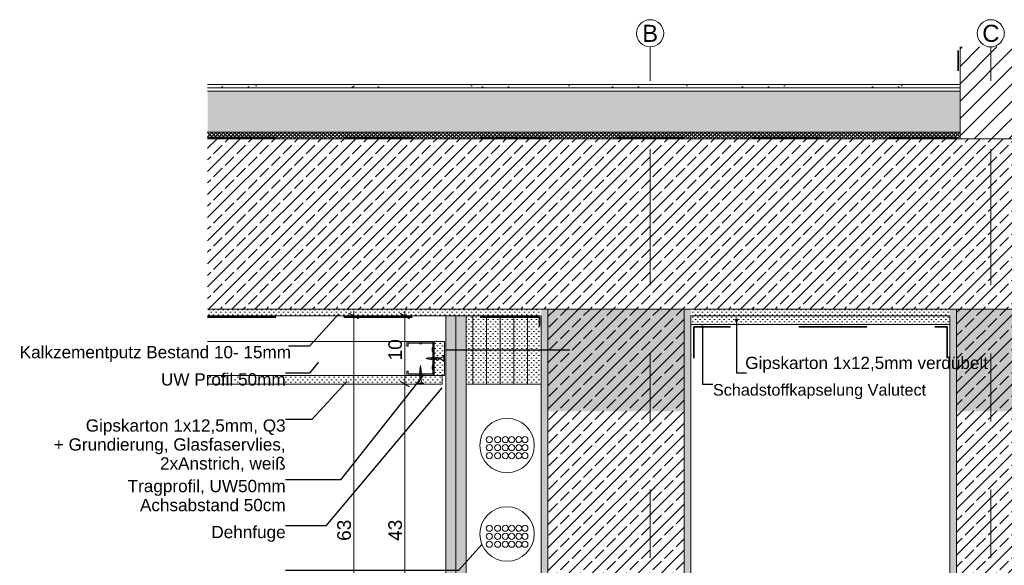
# Model space of a CAD drawing. Header units: metres. Extents: x -4 to 100, y -11 to 17.
# Tile 699 of 728: x 84.578 to 86.023, y -10.36 to -9.559. Entities that reach past the tile are written whole.
import ezdxf

# ---------------------------------------------------------------- set-up
doc = ezdxf.new("R2010")
doc.units = ezdxf.units.M
doc.header["$MEASUREMENT"] = 0
for name, pattern in [('Strichlinie doppelt', [0.546806, 0.264583, -0.105833, 0.070556, -0.105833]), ('Strichlinie eng', [0.115, 0.075, -0.04]), ('VERDECKT', [0.005625, 0.00375, -0.001875]), ('Wipeout_Contour', [1, 0, -1])]:
    doc.linetypes.add(name, pattern=pattern)
for name, color, linetype in [('152 - Bemaßung_ Beschriftung.Ausbau', 7, 'Continuous'), ('301 - Elemente.Linie', 7, 'Continuous'), ('451 - Universal.Achsen Raster', 7, 'Continuous'), ('603 - Struktur.Bodenplatte_ Decke Roh', 7, 'Continuous'), ('605 - Struktur.Wand Innen', 7, 'Continuous'), ('608 - Struktur.Träger', 7, 'Continuous'), ('650 - Abdeckung.Fußboden Aufbau', 7, 'Continuous'), ('651 - Abdeckung.Decke abgehängt_ bekleidet', 7, 'Continuous'), ('653 - Abdeckung.TB Verkofferung', 7, 'Continuous'), ('Neubau_152 - Bemaßung_ Beschriftung.Ausbau', 7, 'Continuous'), ('Neubau_301 - Elemente.Linie', 7, 'Continuous'), ('Neubau_651 - Abdeckung.Decke abgehängt_ bekleidet', 7, 'Continuous'), ('Neubau_653 - Abdeckung.TB Verkofferung', 7, 'Continuous'), ('Neubau_660 - Unterkonstruktion.Trockenbau', 7, 'Continuous')]:
    doc.layers.add(name, color=color, linetype=linetype)
doc.styles.add('ERSTELLTER_STIL_2', font='txt')
doc.dimstyles.new('ERSTELLTER_STIL__17', dxfattribs={"dimtxt": 0.02, "dimasz": 0.01064, "dimexe": 0.18, "dimexo": 0.0625, "dimgap": 0, "dimtad": 1, "dimzin": 0, "dimdsep": 46, "dimtxsty": 'ERSTELLTER_STIL_2', "dimblk": 'ARROWHEAD_2', "dimblk1": 'ARROWHEAD_2', "dimblk2": 'ARROWHEAD_2', "dimcen": 0.09, "dimse1": 1, "dimse2": 1, "dimclrd": 7, "dimclre": 7, "dimclrt": 7, "dimazin": 0, "dimtfac": 1, "dimtdec": 4, "dimtmove": 0, "dimatfit": 3, "dimfxl": 1, "dimtolj": 1, "dimtzin": 0, "dimarcsym": 0})
doc.dimstyles.new('ERSTELLTER_STIL__20', dxfattribs={"dimtxt": 0.18, "dimasz": 0.001824, "dimexe": 0.18, "dimexo": 0.0625, "dimgap": 0, "dimtad": 0, "dimtih": 1, "dimtoh": 1, "dimdec": 4, "dimzin": 0, "dimdsep": 46, "dimcen": 0.09, "dimadec": 0, "dimazin": 0, "dimtfac": 1, "dimtdec": 4, "dimtmove": 0, "dimatfit": 3, "dimldrblk": 'ARROWHEAD_11', "dimfxl": 1, "dimtolj": 1, "dimtzin": 0, "dimarcsym": 0})
doc.dimstyles.new('ERSTELLTER_STIL__7', dxfattribs={"dimtxt": 0.18, "dimasz": 0.00912, "dimexe": 0.18, "dimexo": 0.0625, "dimgap": 0, "dimtad": 0, "dimtih": 1, "dimtoh": 1, "dimdec": 4, "dimzin": 0, "dimdsep": 46, "dimcen": 0.09, "dimadec": 0, "dimazin": 0, "dimtfac": 1, "dimtdec": 4, "dimtmove": 0, "dimatfit": 3, "dimldrblk": 'ARROWHEAD_11', "dimfxl": 1, "dimtolj": 1, "dimtzin": 0, "dimarcsym": 0})
pattern_1 = [(45, (80.152993, -16.349286), (-0.01697056, 0.01697056), []), (45, (80.144508, -16.3408), (-0.01697056, 0.01697056), [0.018, -0.006])]
pattern_2 = [(45, (80.152993, -16.349286), (-0.003535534, 0.003535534), [0, -0.005])]

# ---------------------------------------------------------------- blocks, each defined once
blk = doc.blocks.new('*D813', base_point=(80.153, -16.3493))
at = {"layer": '152 - Bemaßung_ Beschriftung.Ausbau', "color": 7, "linetype": 'Continuous', "lineweight": 5}
for p, q in [((85.1535, -10.0943), (85.1325, -10.0943)), ((85.136, -10.0902), (85.15, -10.0983)), ((85.143, -10.5243), (85.143, -10.0943)), ((85.136, -10.5202), (85.15, -10.5283)), ((85.1535, -10.5243), (85.1325, -10.5243))]:
    blk.add_line(p, q, dxfattribs=at)
at = {"layer": '152 - Bemaßung_ Beschriftung.Ausbau', "color": 7, "lineweight": 5, "insert": (85.139, -10.3245), "char_height": 0.02, "attachment_point": 7, "rotation": 90, "style": 'ERSTELLTER_STIL_2'}
blk.add_mtext('\\A1;{\\pql;\\fArial|b0|i0|c0|p38;43}', dxfattribs=at)
blk = doc.blocks.new('ARROWHEAD_2')
at = {"color": 0, "linetype": 'Continuous', "lineweight": 0}
for p, q in [((0, 0), (-1, 0)), ((-0.38, -0.66), (0.38, 0.66))]:
    blk.add_line(p, q, dxfattribs=at)
blk = doc.blocks.new('*D814', base_point=(80.153, -16.3493))
at = {"layer": '152 - Bemaßung_ Beschriftung.Ausbau', "color": 7, "linetype": 'Continuous', "lineweight": 5}
for p, q in [((85.143, -9.9943), (85.143, -9.9874)), ((85.1535, -9.9943), (85.1325, -9.9943)), ((85.15, -9.9983), (85.136, -9.9902)), ((85.143, -10.0943), (85.143, -9.9943)), ((85.1535, -10.0943), (85.1325, -10.0943)), ((85.136, -10.0902), (85.15, -10.0983))]:
    blk.add_line(p, q, dxfattribs=at)
at = {"layer": '152 - Bemaßung_ Beschriftung.Ausbau', "color": 7, "lineweight": 5, "insert": (85.139, -10.0595), "char_height": 0.02, "attachment_point": 7, "rotation": 90, "style": 'ERSTELLTER_STIL_2'}
blk.add_mtext('\\A1;{\\pql;\\fArial|b0|i0|c0|p38;10}', dxfattribs=at)
blk = doc.blocks.new('*D821', base_point=(80.153, -16.3493))
at = {"layer": '152 - Bemaßung_ Beschriftung.Ausbau', "color": 7, "linetype": 'Continuous', "lineweight": 5}
for p, q in [((85.068, -9.9943), (85.068, -9.9874)), ((85.0785, -9.9943), (85.0575, -9.9943)), ((85.075, -9.9983), (85.061, -9.9902)), ((85.068, -10.6243), (85.068, -9.9943)), ((85.061, -10.6202), (85.075, -10.6283)), ((85.0785, -10.6243), (85.0575, -10.6243))]:
    blk.add_line(p, q, dxfattribs=at)
at = {"layer": '152 - Bemaßung_ Beschriftung.Ausbau', "color": 7, "lineweight": 5, "insert": (85.064, -10.3245), "char_height": 0.02, "attachment_point": 7, "rotation": 90, "style": 'ERSTELLTER_STIL_2'}
blk.add_mtext('\\A1;{\\pql;\\fArial|b0|i0|c0|p38;63}', dxfattribs=at)
blk = doc.blocks.new('ARROWHEAD_11')
at = {"color": 0, "linetype": 'Continuous', "lineweight": 0}
blk.add_line((0, 0), (-1, 0), dxfattribs=at)
at = {"color": 0, "linetype": 'Continuous', "lineweight": 0, "const_width": 0.25, "flags": 128}
blk.add_lwpolyline([(-0.125, 0, 1), (0.125, 0, 1)], format="xyb", close=True, dxfattribs=at)

msp = doc.modelspace()

# ---------------------------------------------------------------- hatches: boundary and pattern name
at = {"layer": '603 - Struktur.Bodenplatte_ Decke Roh', "linetype": 'Continuous', "lineweight": 5}
h = msp.add_hatch(dxfattribs=at)
h.set_pattern_fill('Beton__Stahlbeton_0004', style=0, pattern_type=2)
h.set_pattern_definition(pattern_1)
h.paths.add_polyline_path([(86.513, -9.7343), (84.8535, -9.7343), (84.8535, -9.9843), (85.343, -9.9843), (85.563, -9.9843), (85.943, -9.9843), (86.163, -9.9843), (86.513, -9.9843)])
h = msp.add_hatch(dxfattribs=at)
h.set_pattern_fill('Gips_0004', style=0, pattern_type=2)
h.set_pattern_definition(pattern_2)
h.paths.add_polyline_path([(84.8535, -9.9843), (84.8535, -9.9943), (85.343, -9.9943), (85.343, -9.9843)])
h = msp.add_hatch(dxfattribs=at)
h.set_pattern_fill('Gips_0004', style=0, pattern_type=2)
h.set_pattern_definition(pattern_2)
h.paths.add_polyline_path([(85.943, -9.9843), (85.563, -9.9843), (85.563, -9.9943), (85.943, -9.9943)])
at = {"layer": '608 - Struktur.Träger', "linetype": 'Continuous', "lineweight": 5}
h = msp.add_hatch(dxfattribs=at)
h.set_pattern_fill('Gips_0004', style=0, pattern_type=2)
h.set_pattern_definition(pattern_2)
h.paths.add_polyline_path([(85.343, -9.9843), (85.343, -10.6443), (85.353, -10.6443), (85.353, -10.6343), (85.353, -9.9843)])
h = msp.add_hatch(dxfattribs=at)
h.set_pattern_fill('Beton__Stahlbeton_0004', style=0, pattern_type=2)
h.set_pattern_definition(pattern_1)
h.paths.add_polyline_path([(85.353, -10.6343), (85.553, -10.6343), (85.553, -9.9843), (85.353, -9.9843)])
at = {"layer": '608 - Struktur.Träger', "linetype": 'Continuous', "lineweight": 0, "true_color": 0x3f1a1a}
for points in [[(85.353, -10.1343), (85.553, -10.1343), (85.553, -9.9843), (85.353, -9.9843)], [(85.953, -10.1343), (86.153, -10.1343), (86.153, -9.9843), (85.953, -9.9843)]]:
    msp.add_hatch(color=19, dxfattribs=at).paths.add_polyline_path(points)
at = {"layer": '608 - Struktur.Träger', "linetype": 'Continuous', "lineweight": 5}
h = msp.add_hatch(dxfattribs=at)
h.set_pattern_fill('Gips_0004', style=0, pattern_type=2)
h.set_pattern_definition(pattern_2)
h.paths.add_polyline_path([(85.553, -10.6443), (85.563, -10.6443), (85.563, -9.9843), (85.553, -9.9843), (85.553, -10.6343)])
h = msp.add_hatch(dxfattribs=at)
h.set_pattern_fill('Gips_0004', style=0, pattern_type=2)
h.set_pattern_definition(pattern_2)
h.paths.add_polyline_path([(85.943, -9.9843), (85.943, -10.6443), (85.953, -10.6443), (85.953, -10.6343), (85.953, -9.9843)])
h = msp.add_hatch(dxfattribs=at)
h.set_pattern_fill('Beton__Stahlbeton_0004', style=0, pattern_type=2)
h.set_pattern_definition(pattern_1)
h.paths.add_polyline_path([(85.953, -10.6343), (86.153, -10.6343), (86.153, -9.9843), (85.953, -9.9843)])
at = {"layer": '651 - Abdeckung.Decke abgehängt_ bekleidet', "linetype": 'Continuous', "lineweight": 5}
h = msp.add_hatch(dxfattribs=at)
h.set_pattern_fill('Gips_0004', style=0, pattern_type=2)
h.set_pattern_definition(pattern_2)
h.paths.add_polyline_path([(85.186, -10.0818), (85.201, -10.0818), (85.201, -10.0318), (85.186, -10.0318)])
at = {"layer": '653 - Abdeckung.TB Verkofferung', "linetype": 'Continuous', "lineweight": 5}
h = msp.add_hatch(dxfattribs=at)
h.set_pattern_fill('Gips_0004', style=0, pattern_type=2)
h.set_pattern_definition(pattern_2)
h.paths.add_polyline_path([(85.563, -9.9943), (85.943, -9.9943), (85.943, -10.0068), (85.563, -10.0068)])
at = {"layer": 'Neubau_651 - Abdeckung.Decke abgehängt_ bekleidet', "linetype": 'Continuous', "lineweight": 5}
h = msp.add_hatch(dxfattribs=at)
h.set_pattern_fill('Gips_0004', style=0, pattern_type=2)
h.set_pattern_definition(pattern_2)
h.paths.add_polyline_path([(84.8535, -10.0943), (85.198, -10.0943), (85.198, -10.0818), (84.8535, -10.0818)])
at = {"layer": 'Neubau_653 - Abdeckung.TB Verkofferung', "linetype": 'Continuous', "lineweight": 5}
h = msp.add_hatch(dxfattribs=at)
h.set_pattern_fill('Gips_0004', style=0, pattern_type=2)
h.set_pattern_definition(pattern_2)
h.paths.add_polyline_path([(85.203, -9.9943), (85.203, -10.6243), (85.218, -10.6243), (85.218, -9.9943)])
h = msp.add_hatch(dxfattribs=at)
h.set_pattern_fill('Gips_0004', style=0, pattern_type=2)
h.set_pattern_definition(pattern_2)
h.paths.add_polyline_path([(85.218, -9.9943), (85.218, -10.6243), (85.233, -10.6243), (85.233, -9.9943)])
h = msp.add_hatch(dxfattribs=at)
h.set_pattern_fill('Gips_0004', style=0, pattern_type=2)
h.set_pattern_definition(pattern_2)
h.paths.add_polyline_path([(85.233, -10.0943), (85.243, -10.0943), (85.243, -9.9943), (85.233, -9.9943)])
h = msp.add_hatch(dxfattribs=at)
h.set_pattern_fill('Gips_0004', style=0, pattern_type=2)
h.set_pattern_definition(pattern_2)
h.paths.add_polyline_path([(85.243, -10.0943), (85.263, -10.0943), (85.263, -9.9943), (85.243, -9.9943)])
h = msp.add_hatch(dxfattribs=at)
h.set_pattern_fill('Gips_0004', style=0, pattern_type=2)
h.set_pattern_definition(pattern_2)
h.paths.add_polyline_path([(85.263, -10.0943), (85.283, -10.0943), (85.283, -9.9943), (85.263, -9.9943)])
h = msp.add_hatch(dxfattribs=at)
h.set_pattern_fill('Gips_0004', style=0, pattern_type=2)
h.set_pattern_definition(pattern_2)
h.paths.add_polyline_path([(85.283, -10.0943), (85.303, -10.0943), (85.303, -9.9943), (85.283, -9.9943)])
h = msp.add_hatch(dxfattribs=at)
h.set_pattern_fill('Gips_0004', style=0, pattern_type=2)
h.set_pattern_definition(pattern_2)
h.paths.add_polyline_path([(85.303, -10.0943), (85.323, -10.0943), (85.323, -9.9943), (85.303, -9.9943)])
h = msp.add_hatch(dxfattribs=at)
h.set_pattern_fill('Gips_0004', style=0, pattern_type=2)
h.set_pattern_definition(pattern_2)
h.paths.add_polyline_path([(85.323, -10.0943), (85.343, -10.0943), (85.343, -9.9943), (85.323, -9.9943)])

# ---------------------------------------------------------------- linework, layer by layer
at = {"layer": '301 - Elemente.Linie', "color": 1, "linetype": 'VERDECKT', "lineweight": 9}
for p, q in [((85.1761, -10.0565), (85.1738, -10.0568)), ((85.1763, -10.0571), (85.1738, -10.0568)), ((85.1763, -10.0558), (85.176, -10.0562)), ((85.1763, -10.0558), (85.1765, -10.0562)), ((85.1766, -10.0576), (85.1764, -10.0573)), ((85.1769, -10.0573), (85.1765, -10.0562)), ((85.1784, -10.0562), (85.1766, -10.0564)), ((85.1766, -10.0576), (85.1769, -10.0573)), ((85.1788, -10.0574), (85.1769, -10.0572)), ((85.1786, -10.0555), (85.1783, -10.0558)), ((85.1786, -10.0555), (85.1788, -10.0558)), ((85.1794, -10.0578), (85.1788, -10.0558)), ((85.1806, -10.0559), (85.1789, -10.0561)), ((85.1791, -10.0581), (85.1789, -10.0578)), ((85.1791, -10.0581), (85.1794, -10.0578)), ((85.1812, -10.0577), (85.1793, -10.0575)), ((85.1808, -10.0551), (85.1805, -10.0555)), ((85.1808, -10.0551), (85.181, -10.0555)), ((85.1819, -10.0583), (85.181, -10.0555)), ((85.1828, -10.0557), (85.1811, -10.0559)), ((85.1816, -10.0586), (85.1814, -10.0583)), ((85.1816, -10.0586), (85.1819, -10.0583)), ((85.1828, -10.0579), (85.1818, -10.0578)), ((85.1828, -10.0557), (85.183, -10.0557)), ((85.1838, -10.0579), (85.1828, -10.0579)), ((85.1832, -10.0548), (85.1829, -10.0551)), ((85.1832, -10.0548), (85.1834, -10.0551)), ((85.1845, -10.0585), (85.1834, -10.0551)), ((85.1835, -10.0557), (85.1856, -10.0557)), ((85.1842, -10.0588), (85.184, -10.0585)), ((85.1842, -10.0588), (85.1845, -10.0585)), ((85.1864, -10.0579), (85.1843, -10.0579)), ((85.1858, -10.0548), (85.1855, -10.0551)), ((85.1858, -10.0548), (85.186, -10.0551)), ((85.1871, -10.0585), (85.186, -10.0551)), ((85.1861, -10.0557), (85.1882, -10.0557)), ((85.1868, -10.0588), (85.1866, -10.0585)), ((85.1868, -10.0588), (85.1871, -10.0585)), ((85.189, -10.0579), (85.1869, -10.0579)), ((85.1884, -10.0548), (85.1881, -10.0551)), ((85.1884, -10.0548), (85.1886, -10.0551)), ((85.1897, -10.0585), (85.1886, -10.0551)), ((85.1887, -10.0557), (85.1908, -10.0557)), ((85.1894, -10.0588), (85.1892, -10.0585)), ((85.1894, -10.0588), (85.1897, -10.0585)), ((85.1916, -10.0579), (85.1895, -10.0579)), ((85.191, -10.0548), (85.1907, -10.0551)), ((85.191, -10.0548), (85.1912, -10.0551)), ((85.1923, -10.0585), (85.1912, -10.0551)), ((85.1913, -10.0557), (85.1955, -10.0557)), ((85.192, -10.0588), (85.1918, -10.0585)), ((85.192, -10.0588), (85.1923, -10.0585)), ((85.1955, -10.0579), (85.1921, -10.0579)), ((85.201, -10.0525), (85.2, -10.0525)), ((85.2, -10.0525), (85.2, -10.061)), ((85.201, -10.0525), (85.201, -10.061)), ((85.201, -10.061), (85.2, -10.061))]:
    msp.add_line(p, q, dxfattribs=at)
at = {"layer": '301 - Elemente.Linie', "color": 92, "linetype": 'Strichlinie eng', "lineweight": 35, "ltscale": 0.2, "true_color": 0x00be00, "flags": 128}
for points in [[(84.8535, -9.9961), (85.3405, -9.9961), (85.3405, -10.0461)], [(85.5671, -10.0563), (85.5671, -10.0104), (85.9389, -10.0104), (85.9389, -10.0563)]]:
    msp.add_lwpolyline(points, dxfattribs=at)
at = {"layer": '301 - Elemente.Linie', "color": 1, "linetype": 'VERDECKT', "lineweight": 9}
for centre, start, end in [((85.1954, -10.0507), 270.9392, 338.6164), ((85.1954, -10.0628), 21.3837, 89.0609)]:
    msp.add_arc(centre, 0.00492, start, end, dxfattribs=at)
at = {"layer": '451 - Universal.Achsen Raster', "color": 160, "linetype": 'Strichlinie doppelt', "lineweight": 9, "ltscale": 0.2, "true_color": 0x3232ff}
for p, q in [((85.503, -9.8493), (85.503, -9.5993)), ((85.503, -9.8493), (85.503, -10.7493)), ((86.003, -9.8493), (86.003, -10.7493))]:
    msp.add_line(p, q, dxfattribs=at)
at = {"layer": '451 - Universal.Achsen Raster', "color": 160, "linetype": 'Continuous', "lineweight": 9, "true_color": 0x3232ff}
msp.add_circle((85.503, -9.5793), 0.02, dxfattribs=at)
at = {"layer": '451 - Universal.Achsen Raster', "color": 160, "linetype": 'Strichlinie doppelt', "lineweight": 9, "ltscale": 0.2, "true_color": 0x3232ff}
for p in [(85.503, -9.8493), (85.503, -9.8493), (86.003, -9.8493), (86.003, -9.8493)]:
    msp.add_point(p, dxfattribs=at)
at = {"layer": '603 - Struktur.Bodenplatte_ Decke Roh', "color": 7, "linetype": 'Continuous', "lineweight": 5}
for p, q in [((85.218, -9.9943), (84.8535, -9.9943)), ((85.943, -9.9943), (85.563, -9.9943))]:
    msp.add_line(p, q, dxfattribs=at)
at = {"layer": '603 - Struktur.Bodenplatte_ Decke Roh', "color": 7, "linetype": 'Continuous', "lineweight": 13, "flags": 128}
msp.add_lwpolyline([(86.513, -9.9843), (86.163, -9.9843), (86.153, -9.9843), (85.953, -9.9843), (85.943, -9.9843), (85.563, -9.9843), (85.553, -9.9843), (85.353, -9.9843), (85.343, -9.9843), (84.8535, -9.9843)], dxfattribs=at)
at = {"layer": '603 - Struktur.Bodenplatte_ Decke Roh', "color": 7, "linetype": 'Continuous', "lineweight": 5, "flags": 128}
msp.add_lwpolyline([(85.343, -9.9943), (85.243, -9.9943), (85.218, -9.9943)], dxfattribs=at)
at = {"layer": '608 - Struktur.Träger', "color": 7, "linetype": 'Continuous', "lineweight": 13}
for p, q in [((85.353, -9.9843), (85.353, -10.6343)), ((85.553, -9.9843), (85.553, -10.6343)), ((85.953, -9.9843), (85.953, -10.6343))]:
    msp.add_line(p, q, dxfattribs=at)
at = {"layer": '608 - Struktur.Träger', "color": 7, "linetype": 'Continuous', "lineweight": 5}
for p, q in [((85.343, -9.9943), (85.343, -10.0943)), ((85.563, -9.9943), (85.563, -10.6173)), ((85.943, -9.9943), (85.943, -10.6173)), ((85.343, -10.0943), (85.343, -10.6443))]:
    msp.add_line(p, q, dxfattribs=at)
at = {"layer": '608 - Struktur.Träger', "color": 1, "linetype": 'Continuous', "lineweight": 13, "flags": 128}
msp.add_lwpolyline([(84.8535, -10.0818), (85.1846, -10.0818), (85.1846, -10.0316), (84.8535, -10.0316)], dxfattribs=at)
at = {"layer": '651 - Abdeckung.Decke abgehängt_ bekleidet', "color": 1, "linetype": 'Continuous', "lineweight": 18, "flags": 128}
msp.add_lwpolyline([(85.186, -10.0818), (85.201, -10.0818), (85.201, -10.0318), (85.186, -10.0318)], close=True, dxfattribs=at)
at = {"layer": '653 - Abdeckung.TB Verkofferung', "color": 1, "linetype": 'Continuous', "lineweight": 13, "flags": 128}
msp.add_lwpolyline([(85.563, -9.9943), (85.943, -9.9943), (85.943, -10.0068), (85.563, -10.0068)], close=True, dxfattribs=at)
at = {"layer": '653 - Abdeckung.TB Verkofferung', "color": 92, "linetype": 'Continuous', "lineweight": 13, "true_color": 0x00be00}
for centre in [(85.267, -10.1758), (85.2791, -10.1758), (85.2903, -10.1758), (85.2998, -10.1758), (85.3103, -10.1758), (85.3193, -10.1758), (85.267, -10.1876), (85.2791, -10.1876), (85.2903, -10.1876), (85.2998, -10.1876), (85.3103, -10.1876), (85.3193, -10.1876), (85.267, -10.1994), (85.2791, -10.1994), (85.2903, -10.1994), (85.2998, -10.1994), (85.3103, -10.1994), (85.3193, -10.1994), (85.267, -10.306), (85.2791, -10.306), (85.2903, -10.306), (85.2998, -10.306), (85.3103, -10.306), (85.3193, -10.306), (85.267, -10.3178), (85.2791, -10.3178), (85.2903, -10.3178), (85.2998, -10.3178), (85.3103, -10.3178), (85.3193, -10.3178), (85.267, -10.3295), (85.2791, -10.3295), (85.2903, -10.3295), (85.2998, -10.3295), (85.3103, -10.3295), (85.3193, -10.3295)]:
    msp.add_circle(centre, 0.00445, dxfattribs=at)
at = {"layer": 'Neubau_152 - Bemaßung_ Beschriftung.Ausbau', "color": 1, "linetype": 'Continuous', "lineweight": 9}
for centre in [(85.293, -10.1844), (85.293, -10.3144)]:
    msp.add_circle(centre, 0.04, dxfattribs=at)
at = {"layer": 'Neubau_301 - Elemente.Linie', "color": 1, "linetype": 'Continuous', "lineweight": 25, "flags": 128}
msp.add_lwpolyline([(85.3853, -10.0443), (85.203, -10.0443)], dxfattribs=at)
at = {"layer": 'Neubau_651 - Abdeckung.Decke abgehängt_ bekleidet', "color": 1, "linetype": 'Continuous', "lineweight": 13, "flags": 128}
msp.add_lwpolyline([(84.8535, -10.0943), (85.198, -10.0943), (85.198, -10.0818), (84.8535, -10.0818)], close=True, dxfattribs=at)
at = {"layer": 'Neubau_653 - Abdeckung.TB Verkofferung', "color": 1, "linetype": 'Continuous', "lineweight": 13, "flags": 128}
for points in [[(85.203, -9.9943), (85.203, -10.6243), (85.218, -10.6243), (85.218, -9.9943)], [(85.218, -9.9943), (85.218, -10.6243), (85.233, -10.6243), (85.233, -9.9943)], [(85.233, -10.0943), (85.243, -10.0943), (85.243, -9.9943), (85.233, -9.9943)], [(85.243, -10.0943), (85.263, -10.0943), (85.263, -9.9943), (85.243, -9.9943)], [(85.263, -10.0943), (85.283, -10.0943), (85.283, -9.9943), (85.263, -9.9943)], [(85.283, -10.0943), (85.303, -10.0943), (85.303, -9.9943), (85.283, -9.9943)], [(85.303, -10.0943), (85.323, -10.0943), (85.323, -9.9943), (85.303, -9.9943)], [(85.323, -10.0943), (85.343, -10.0943), (85.343, -9.9943), (85.323, -9.9943)]]:
    msp.add_lwpolyline(points, close=True, dxfattribs=at)
at = {"layer": 'Neubau_660 - Unterkonstruktion.Trockenbau', "color": 1, "linetype": 'Continuous', "lineweight": 5}
for p, q in [((85.1643, -10.0741), (85.1678, -10.0749)), ((85.1647, -10.0719), (85.1673, -10.0724)), ((85.165, -10.0696), (85.1668, -10.0699)), ((85.164, -10.0765), (85.168, -10.0775)), ((85.164, -10.0791), (85.168, -10.0801)), ((85.164, -10.0817), (85.168, -10.0827)), ((85.164, -10.0843), (85.168, -10.0853)), ((85.1617, -10.0933), (85.1702, -10.0933))]:
    msp.add_line(p, q, dxfattribs=at)
at = {"layer": 'Neubau_660 - Unterkonstruktion.Trockenbau', "color": 1, "linetype": 'Continuous', "lineweight": 5, "flags": 128}
for points in [[(85.1477, -10.0752), (85.146, -10.0752), (85.146, -10.0792, 0.414214), (85.148, -10.0812), (85.164, -10.0812, 0.267949), (85.1658, -10.0802, -0.57735), (85.1662, -10.0802, 0.267949), (85.1679, -10.0812), (85.184, -10.0812, 0.414214), (85.186, -10.0792), (85.186, -10.0737, 0.250492), (85.1851, -10.072, -0.250492), (85.185, -10.0718), (85.185, -10.0676, -0.250492), (85.1851, -10.0673, 0.250492), (85.186, -10.0657), (85.186, -10.0479, 0.250492), (85.1851, -10.0462, -0.250492), (85.185, -10.046), (85.185, -10.0418, -0.250492), (85.1851, -10.0415, 0.250492), (85.186, -10.0399), (85.186, -10.0344, 0.414214), (85.184, -10.0324), (85.1679, -10.0324, 0.267949), (85.1662, -10.0334, -0.57735), (85.1658, -10.0334, 0.267949), (85.164, -10.0324), (85.148, -10.0324, 0.414214), (85.146, -10.0344), (85.146, -10.0384), (85.1477, -10.0384), (85.1477, -10.0344, -0.414214), (85.148, -10.0341), (85.164, -10.0341, -0.267949), (85.1642, -10.0343, 0.57735), (85.1677, -10.0343, -0.267949), (85.1679, -10.0341), (85.184, -10.0341, -0.414214), (85.1842, -10.0344), (85.1842, -10.0399, -0.250492), (85.1841, -10.0401, 0.250492), (85.1832, -10.0418), (85.1832, -10.046, 0.250492), (85.1841, -10.0477, -0.250492), (85.1842, -10.0479), (85.1842, -10.0657, -0.250492), (85.1841, -10.0659, 0.250492), (85.1832, -10.0676), (85.1832, -10.0718, 0.250492), (85.1841, -10.0735, -0.250492), (85.1842, -10.0737), (85.1842, -10.0792, -0.414214), (85.184, -10.0794), (85.1679, -10.0794, -0.267949), (85.1677, -10.0793, 0.57735), (85.1642, -10.0793, -0.267949), (85.164, -10.0794), (85.148, -10.0794, -0.414214), (85.1477, -10.0792)], [(85.1671, -10.0762), (85.1671, -10.0888, 0.304192), (85.1702, -10.0933), (85.1702, -10.0943), (85.1617, -10.0943), (85.1617, -10.0933, 0.304191), (85.1649, -10.0888), (85.1649, -10.0762), (85.166, -10.0671)]]:
    msp.add_lwpolyline(points, format="xyb", close=True, dxfattribs=at)

# ---------------------------------------------------------------- texts
at = {"layer": '152 - Bemaßung_ Beschriftung.Ausbau', "color": 7, "linetype": 'Continuous', "lineweight": 9, "style": 'ERSTELLTER_STIL_2'}
for s, insert, char_height, attachment_point in [('\\A1;{\\pql;\\fArial|b0|i0|c0|p38;Kalkzementputz Bestand\\fArial|b0|i0|c0|p38; 10- 15mm}', (84.5776, -10.0384), 0.018, 1), ('\\A1;{\\pqr;\\fArial|b0|i0|c0|p38;Gipskarton 1x12,5mm\\fArial|b0|i0|c0|p38; verdübelt}', (85.999, -10.0776), 0.018, 9), ('\\A1;{\\pqr;\\fArial|b0|i0|c0|p38;UW Profil \\fArial|b0|i0|c0|p38;50\\fArial|b0|i0|c0|p38;mm}', (84.968, -10.0784), 0.018, 3), ('\\A1;{\\pql;\\fArial|b0|i0|c0|p38;Schadstoffkapselung\\fArial|b0|i0|c0|p38; \\fArial|b0|i0|c0|p38;Valutect}', (85.5953, -10.0943), 0.017, 1), ('\\A1;{\\pqr;\\fArial|b0|i0|c0|p38;Dehnfuge}', (84.968, -10.3025), 0.018, 3)]:
    msp.add_mtext(s, dxfattribs=dict(at, insert=insert, char_height=char_height, attachment_point=attachment_point))
at = {"layer": '152 - Bemaßung_ Beschriftung.Ausbau', "color": 7, "linetype": 'Continuous', "lineweight": 9, "char_height": 0.018, "attachment_point": 3, "style": 'ERSTELLTER_STIL_2'}
for s, insert, line_spacing_factor in [('\\A1;{\\pqr;\\fArial|b0|i0|c0|p38;Gipskarton 1x12,5mm, Q3\\P\\pqr;\\fArial|b0|i0|c0|p38;+ Grundierung, \\fArial|b0|i0|c0|p38;Glasfaser\\fArial|b0|i0|c0|p38;vlies, \\P\\pqr;\\fArial|b0|i0|c0|p38;2xAnstrich, weiß}', (84.968, -10.1461), 0.927842), ('\\A1;{\\pqr;\\fArial|b0|i0|c0|p38;Tragprofil, \\fArial|b0|i0|c0|p38;UW50\\fArial|b0|i0|c0|p38;mm\\P\\pqr;\\fArial|b0|i0|c0|p38;Achsabstand 50cm}', (84.968, -10.235), 0.930826)]:
    msp.add_mtext(s, dxfattribs=dict(at, insert=insert, line_spacing_factor=line_spacing_factor))
at = {"layer": '451 - Universal.Achsen Raster', "color": 160, "lineweight": 9, "true_color": 0x3232ff, "insert": (85.4915, -9.5668), "char_height": 0.025, "attachment_point": 1, "style": 'ERSTELLTER_STIL_2'}
msp.add_mtext('\\A1;{\\pql;\\pt0;\\fArial|b0|i0|c0|p38;B}', dxfattribs=at)

# ---------------------------------------------------------------- dimensions: what is measured, and where the dimension line sits
at = {"layer": '152 - Bemaßung_ Beschriftung.Ausbau', "color": 7, "linetype": 'Continuous', "lineweight": 5}
for base, p1, p2, picture, middle in [((85.068, -9.9943), (85.203, -10.6243), (85.218, -9.9943), '*D821', (85.054, -10.3092)), ((85.143, -9.9943), (85.343, -10.0943), (85.218, -9.9943), '*D814', (85.129, -10.0442)), ((85.143, -10.0943), (85.233, -10.5243), (85.343, -10.0943), '*D813', (85.129, -10.3092))]:
    dim = msp.add_linear_dim(base=base, p1=p1, p2=p2, angle=90, dimstyle='ERSTELLTER_STIL__17', dxfattribs=at)
    dim.commit()
    dim.dimension.update_dxf_attribs({"geometry": picture, "text_midpoint": middle, "dimtype": 160, "text_rotation": 90})

# ---------------------------------------------------------------- leaders
at = {"layer": '152 - Bemaßung_ Beschriftung.Ausbau', "color": 7, "linetype": 'Continuous', "lineweight": 9, "annotation_type": 0, "has_hookline": 1}
for points, dimstyle, hookline_direction, text_width in [([(85.0459, -9.9913), (85.0029, -10.0384), (84.9722, -10.0384)], 'ERSTELLTER_STIL__20', 1, 0.3945), ([(85.63, -10.0002), (85.63, -10.0776), (85.6445, -10.0776)], 'ERSTELLTER_STIL__7', 0, 0.3546), ([(85.58, -10.0104), (85.58, -10.0943), (85.5953, -10.0943)], 'ERSTELLTER_STIL__7', 0, 0.3113), ([(85.0159, -10.0624), (85.0029, -10.0784), (84.968, -10.0784)], 'ERSTELLTER_STIL__20', 1, 0.1793), ([(85.1711, -10.0802), (85.0484, -10.235), (84.968, -10.235)], 'ERSTELLTER_STIL__20', 1, 0.2296), ([(85.0578, -10.0907), (85.0065, -10.1461), (84.968, -10.1461)], 'ERSTELLTER_STIL__20', 1, 0.3367), ([(85.1971, -10.0998), (85.0271, -10.3025), (84.968, -10.3025)], 'ERSTELLTER_STIL__20', 1, 0.1059), ([(85.2562, -10.33), (85.2218, -10.3679), (84.968, -10.3679)], 'ERSTELLTER_STIL__20', 1, 0.3659)]:
    msp.add_leader(points, dimstyle=dimstyle, dxfattribs=dict(at, hookline_direction=hookline_direction, text_width=text_width))

# ---------------------------------------------------------------- next in the draw order: wipeouts: each hides what was drawn before it
at = {"color": 254, "linetype": 'Wipeout_Contour', "lineweight": 0, "ltscale": 346.24409}
msp.add_wipeout([(85.958, -9.5993), (85.958, -9.7343), (86.078, -9.7343), (86.078, -9.5993)], dxfattribs=at).dxf.layer = '605 - Struktur.Wand Innen'

# ---------------------------------------------------------------- next in the draw order: hatches: boundary and pattern name
at = {"layer": '605 - Struktur.Wand Innen', "linetype": 'Continuous', "lineweight": 5}
h = msp.add_hatch(dxfattribs=at)
h.set_pattern_fill('MW_Ziegel_0004', style=0, pattern_type=2)
h.set_pattern_definition([(45, (80.152993, -16.349286), (-0.01272792, 0.01272792), [])])
h.paths.add_polyline_path([(85.958, -9.5993), (85.958, -9.7343), (86.078, -9.7343), (86.078, -9.5993)])
at = {"layer": '650 - Abdeckung.Fußboden Aufbau', "linetype": 'Continuous', "lineweight": 5}
h = msp.add_hatch(dxfattribs=at)
h.set_pattern_fill('Teppich_0004', style=0, pattern_type=2)
h.set_pattern_definition([(45, (80.152993, -16.289286), (-0.01909188, 0.01909188), [0, -0.018, 0, -0.027]), (110, (80.212993, -16.289286), (0.0253717, 0.00923454), [0, -0.0132, 0, -0.0228])])
h.paths.add_polyline_path([(85.958, -9.6593), (85.958, -9.6543), (84.8535, -9.6543), (84.8535, -9.6593)])
h = msp.add_hatch(dxfattribs=at)
h.set_pattern_fill('Zementgebunden_0004', style=0, pattern_type=2)
h.set_pattern_definition([(45, (80.152993, -16.349286), (-0.010606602, 0.010606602), [0, -0.015])])
h.paths.add_polyline_path([(85.958, -9.6643), (85.958, -9.6593), (84.8535, -9.6593), (84.8535, -9.6643)])
h = msp.add_hatch(dxfattribs=at)
h.set_pattern_fill('Beton__unbewehrt_0004', color=1, style=0, pattern_type=2)
h.set_pattern_definition([(45, (80.152993, -16.349286), (-0.007071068, 0.007071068), [0.0075, -0.0025]), (45, (80.152993, -16.342215), (-0.007071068, 0.007071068), [0.0075, -0.0025])])
h.paths.add_polyline_path([(85.958, -9.7243), (85.958, -9.6643), (84.8535, -9.6643), (84.8535, -9.7243)])
h = msp.add_hatch(dxfattribs=at)
h.set_pattern_fill('Dämmung__hart_2_0004', color=1, style=0, pattern_type=2)
h.set_pattern_definition([(45, (80.1529932, -16.349286), (-0.0028284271, 0.0028284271), []), (135, (80.1529932, -16.349286), (0.0028284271, 0.0028284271), [])])
h.paths.add_polyline_path([(85.958, -9.7343), (85.958, -9.7243), (84.8535, -9.7243), (84.8535, -9.7343)])

# ---------------------------------------------------------------- next in the draw order: linework, layer by layer
at = {"layer": '301 - Elemente.Linie', "color": 92, "linetype": 'Strichlinie eng', "lineweight": 35, "ltscale": 0.2, "true_color": 0x00be00, "flags": 128}
msp.add_lwpolyline([(84.8535, -9.7323), (85.9554, -9.7323), (85.9554, -9.6043)], dxfattribs=at)
at = {"layer": '451 - Universal.Achsen Raster', "color": 160, "linetype": 'Strichlinie doppelt', "lineweight": 9, "ltscale": 0.2, "true_color": 0x3232ff}
msp.add_line((86.003, -9.8493), (86.003, -9.5993), dxfattribs=at)
at = {"layer": '451 - Universal.Achsen Raster', "color": 160, "linetype": 'Continuous', "lineweight": 9, "true_color": 0x3232ff}
msp.add_circle((86.003, -9.5793), 0.02, dxfattribs=at)
at = {"layer": '603 - Struktur.Bodenplatte_ Decke Roh', "color": 7, "linetype": 'Continuous', "lineweight": 13}
msp.add_line((85.958, -9.7343), (84.8535, -9.7343), dxfattribs=at)
at = {"layer": '605 - Struktur.Wand Innen', "color": 7, "linetype": 'Continuous', "lineweight": 18}
for p, q in [((85.958, -9.5993), (85.958, -9.6543)), ((86.078, -9.7343), (85.958, -9.7343))]:
    msp.add_line(p, q, dxfattribs=at)
at = {"layer": '605 - Struktur.Wand Innen', "color": 7, "linetype": 'Continuous', "lineweight": 18, "flags": 128}
msp.add_lwpolyline([(85.958, -9.6543), (85.958, -9.6593), (85.958, -9.6643), (85.958, -9.7243), (85.958, -9.7343)], dxfattribs=at)
at = {"layer": '650 - Abdeckung.Fußboden Aufbau', "color": 1, "linetype": 'Continuous', "lineweight": 13}
for p, q in [((85.958, -9.6543), (84.8535, -9.6543)), ((85.958, -9.6593), (84.8535, -9.6593)), ((85.958, -9.6643), (84.8535, -9.6643)), ((85.958, -9.7243), (84.8535, -9.7243))]:
    msp.add_line(p, q, dxfattribs=at)

# ---------------------------------------------------------------- next in the draw order: texts
at = {"layer": '451 - Universal.Achsen Raster', "color": 160, "lineweight": 9, "true_color": 0x3232ff, "insert": (85.9906, -9.5668), "char_height": 0.025, "attachment_point": 1, "style": 'ERSTELLTER_STIL_2'}
msp.add_mtext('\\A1;{\\pql;\\pt0;\\fArial|b0|i0|c0|p38;C}', dxfattribs=at)

doc.saveas('drawing.dxf')
